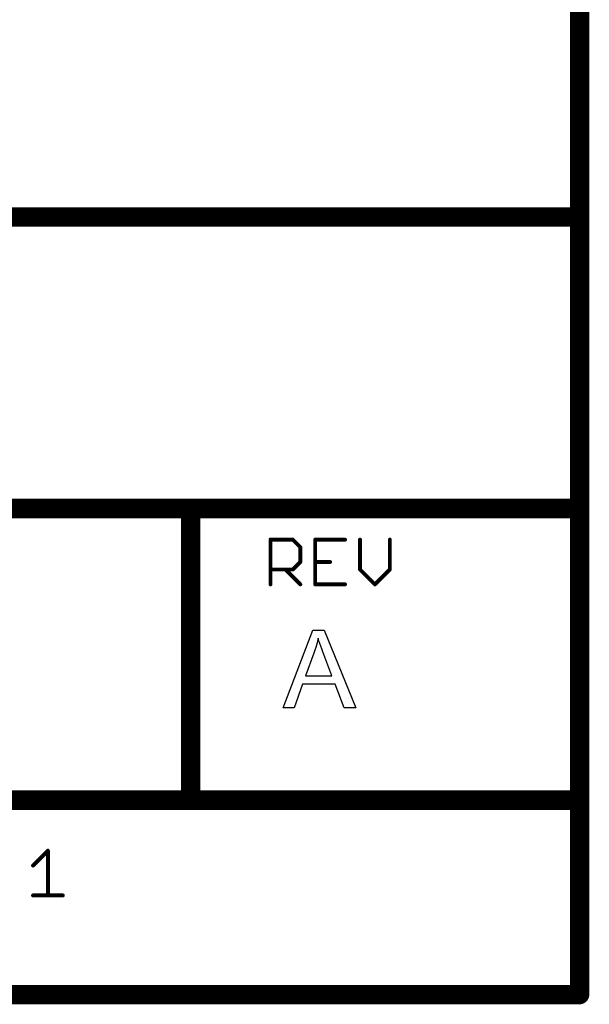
# Model space of a CAD drawing. Extents: x -1.5 to 9, y -3 to 5.
# Tile 266 of 368: x 8.4 to 9, y -3 to -2. Entities that reach past the tile are written whole.
import ezdxf

# ---------------------------------------------------------------- set-up
doc = ezdxf.new("R2010")
doc.units = 0
doc.layers.get('0').update_dxf_attribs({"linetype": 'CONTINUOUS'})
doc.layers.add('qfn16-30-34-a_mechanical_19', color=1, linetype='CONTINUOUS')

# ---------------------------------------------------------------- blocks, each defined once
blk = doc.blocks.new('D10')
at = {"const_width": 0.01}
blk.add_lwpolyline([(-0.005, 0, 1), (0.005, 0, 1)], format="xyb", close=True, dxfattribs=at)
blk = doc.blocks.new('D55')
at = {"const_width": 0.005}
blk.add_lwpolyline([(-0.0025, 0, 1), (0.0025, 0, 1)], format="xyb", close=True, dxfattribs=at)
blk = doc.blocks.new('D56')
at = {"const_width": 0.001}
blk.add_lwpolyline([(-0.0005, 0, 1), (0.0005, 0, 1)], format="xyb", close=True, dxfattribs=at)
blk = doc.blocks.new('D57')
at = {"const_width": 0.002}
blk.add_lwpolyline([(-0.001, 0, 1), (0.001, 0, 1)], format="xyb", close=True, dxfattribs=at)

msp = doc.modelspace()

# ---------------------------------------------------------------- linework, layer by layer
at = {"layer": 'qfn16-30-34-a_mechanical_19', "color": 1}
for points, const_width in [([(9, -2.2), (9, -0.173)], 0.02), ([(6.4, -2.2), (9, -2.2)], 0.02), ([(9, -2.5), (9, -2.2)], 0.02), ([(8.995, -2.2), (8.995, -2.2)], 0.01), ([(8.995, -2.2), (8.995, -2.2)], 0.01), ([(9.005, -2.2), (9.005, -2.2)], 0.01), ([(9.005, -2.2), (9.005, -2.2)], 0.01), ([(9, -2.205), (9, -2.205)], 0.01), ([(9, -2.205), (9, -2.205)], 0.01), ([(7.1, -2.5), (8.6, -2.5)], 0.02), ([(8.6, -2.5), (9, -2.5)], 0.02), ([(8.6, -2.8), (8.6, -2.5)], 0.02), ([(8.6, -2.495), (8.6, -2.495)], 0.01), ([(8.6, -2.495), (8.6, -2.495)], 0.01), ([(9, -2.8), (9, -2.5)], 0.02), ([(8.6, -2.505), (8.6, -2.505)], 0.01), ([(8.6, -2.505), (8.6, -2.505)], 0.01), ([(8.605, -2.5), (8.605, -2.5)], 0.01), ([(8.605, -2.5), (8.605, -2.5)], 0.01), ([(8.995, -2.5), (8.995, -2.5)], 0.01), ([(8.995, -2.5), (8.995, -2.5)], 0.01), ([(9, -2.505), (9, -2.505)], 0.01), ([(9, -2.505), (9, -2.505)], 0.01), ([(9.005, -2.5), (9.005, -2.5)], 0.01), ([(9.005, -2.5), (9.005, -2.5)], 0.01), ([(8.682, -2.578), (8.682, -2.531961)], 0.004), ([(8.682, -2.531961), (8.70502, -2.531961)], 0.004), ([(8.682, -2.530961), (8.682, -2.530961)], 0.002), ([(8.682, -2.530961), (8.682, -2.530961)], 0.002), ([(8.683, -2.531961), (8.683, -2.531961)], 0.002), ([(8.683, -2.531961), (8.683, -2.531961)], 0.002), ([(8.70502, -2.531961), (8.712693, -2.539634)], 0.004), ([(8.70502, -2.532961), (8.70502, -2.532961)], 0.002), ([(8.70502, -2.532961), (8.70502, -2.532961)], 0.002), ([(8.705727, -2.531254), (8.705727, -2.531254)], 0.002), ([(8.705727, -2.531254), (8.705727, -2.531254)], 0.002), ([(8.728039, -2.531961), (8.758732, -2.531961)], 0.004), ([(8.728039, -2.578), (8.728039, -2.531961)], 0.004), ([(8.728039, -2.530961), (8.728039, -2.530961)], 0.002), ([(8.728039, -2.530961), (8.728039, -2.530961)], 0.002), ([(8.729039, -2.531961), (8.729039, -2.531961)], 0.002), ([(8.729039, -2.531961), (8.729039, -2.531961)], 0.002), ([(8.758732, -2.532961), (8.758732, -2.532961)], 0.002), ([(8.758732, -2.532961), (8.758732, -2.532961)], 0.002), ([(8.774078, -2.562654), (8.774078, -2.531961)], 0.004), ([(8.775078, -2.531961), (8.775078, -2.531961)], 0.002), ([(8.775078, -2.531961), (8.775078, -2.531961)], 0.002), ([(8.804771, -2.562654), (8.804771, -2.531961)], 0.004), ([(8.805771, -2.531961), (8.805771, -2.531961)], 0.002), ([(8.805771, -2.531961), (8.805771, -2.531961)], 0.002), ([(8.712693, -2.55498), (8.712693, -2.539634)], 0.004), ([(8.711986, -2.540341), (8.711986, -2.540341)], 0.002), ([(8.711986, -2.540341), (8.711986, -2.540341)], 0.002), ([(8.713693, -2.539634), (8.713693, -2.539634)], 0.002), ([(8.713693, -2.539634), (8.713693, -2.539634)], 0.002), ([(8.682, -2.562654), (8.70502, -2.562654)], 0.004), ([(8.682, -2.561654), (8.682, -2.561654)], 0.002), ([(8.682, -2.561654), (8.682, -2.561654)], 0.002), ([(8.697346, -2.562654), (8.712693, -2.578)], 0.004), ([(8.698053, -2.561947), (8.698053, -2.561947)], 0.002), ([(8.698053, -2.561947), (8.698053, -2.561947)], 0.002), ([(8.70502, -2.562654), (8.712693, -2.55498)], 0.004), ([(8.704312, -2.561947), (8.704312, -2.561947)], 0.002), ([(8.704312, -2.561947), (8.704312, -2.561947)], 0.002), ([(8.711693, -2.55498), (8.711693, -2.55498)], 0.002), ([(8.711693, -2.55498), (8.711693, -2.55498)], 0.002), ([(8.7134, -2.555688), (8.7134, -2.555688)], 0.002), ([(8.7134, -2.555688), (8.7134, -2.555688)], 0.002), ([(8.728039, -2.55498), (8.743386, -2.55498)], 0.004), ([(8.728039, -2.55398), (8.728039, -2.55398)], 0.002), ([(8.728039, -2.55398), (8.728039, -2.55398)], 0.002), ([(8.743386, -2.55598), (8.743386, -2.55598)], 0.002), ([(8.743386, -2.55598), (8.743386, -2.55598)], 0.002), ([(8.774078, -2.562654), (8.789425, -2.578)], 0.004), ([(8.773078, -2.562654), (8.773078, -2.562654)], 0.002), ([(8.773078, -2.562654), (8.773078, -2.562654)], 0.002), ([(8.774786, -2.561947), (8.774786, -2.561947)], 0.002), ([(8.774786, -2.561947), (8.774786, -2.561947)], 0.002), ([(8.789425, -2.578), (8.804771, -2.562654)], 0.004), ([(8.803771, -2.562654), (8.803771, -2.562654)], 0.002), ([(8.803771, -2.562654), (8.803771, -2.562654)], 0.002), ([(8.805478, -2.563361), (8.805478, -2.563361)], 0.002), ([(8.805478, -2.563361), (8.805478, -2.563361)], 0.002), ([(8.70502, -2.563654), (8.70502, -2.563654)], 0.002), ([(8.70502, -2.563654), (8.70502, -2.563654)], 0.002), ([(8.681, -2.578), (8.681, -2.578)], 0.002), ([(8.681, -2.578), (8.681, -2.578)], 0.002), ([(8.711986, -2.578707), (8.711986, -2.578707)], 0.002), ([(8.711986, -2.578707), (8.711986, -2.578707)], 0.002), ([(8.728039, -2.578), (8.758732, -2.578)], 0.004), ([(8.727039, -2.578), (8.727039, -2.578)], 0.002), ([(8.727039, -2.578), (8.727039, -2.578)], 0.002), ([(8.728039, -2.577), (8.728039, -2.577)], 0.002), ([(8.728039, -2.577), (8.728039, -2.577)], 0.002), ([(8.758732, -2.579), (8.758732, -2.579)], 0.002), ([(8.758732, -2.579), (8.758732, -2.579)], 0.002), ([(8.788718, -2.577293), (8.788718, -2.577293)], 0.002), ([(8.788718, -2.577293), (8.788718, -2.577293)], 0.002), ([(8.788718, -2.578707), (8.788718, -2.578707)], 0.002), ([(8.788718, -2.578707), (8.788718, -2.578707)], 0.002), ([(7.8, -2.8), (8.6, -2.8)], 0.02), ([(8.6, -2.8), (9, -2.8)], 0.02), ([(8.595, -2.8), (8.595, -2.8)], 0.01), ([(8.595, -2.8), (8.595, -2.8)], 0.01), ([(8.6, -2.795), (8.6, -2.795)], 0.01), ([(8.6, -2.795), (8.6, -2.795)], 0.01), ([(9, -3), (9, -2.8)], 0.02), ([(8.995, -2.8), (8.995, -2.8)], 0.01), ([(8.995, -2.8), (8.995, -2.8)], 0.01), ([(9.005, -2.8), (9.005, -2.8)], 0.01), ([(9.005, -2.8), (9.005, -2.8)], 0.01), ([(8.6, -2.805), (8.6, -2.805)], 0.01), ([(8.6, -2.805), (8.6, -2.805)], 0.01), ([(9, -2.805), (9, -2.805)], 0.01), ([(9, -2.805), (9, -2.805)], 0.01), ([(8.437739, -2.867307), (8.453085, -2.851961)], 0.004), ([(8.453085, -2.898), (8.453085, -2.851961)], 0.004), ([(8.453792, -2.852668), (8.453792, -2.852668)], 0.002), ([(8.453792, -2.852668), (8.453792, -2.852668)], 0.002), ([(8.454085, -2.851961), (8.454085, -2.851961)], 0.002), ([(8.454085, -2.851961), (8.454085, -2.851961)], 0.002), ([(8.437032, -2.8666), (8.437032, -2.8666)], 0.002), ([(8.437032, -2.8666), (8.437032, -2.8666)], 0.002), ([(8.437739, -2.898), (8.468432, -2.898)], 0.004), ([(8.437739, -2.897), (8.437739, -2.897)], 0.002), ([(8.437739, -2.897), (8.437739, -2.897)], 0.002), ([(8.452085, -2.898), (8.452085, -2.898)], 0.002), ([(8.452085, -2.898), (8.452085, -2.898)], 0.002), ([(8.468432, -2.899), (8.468432, -2.899)], 0.002), ([(8.468432, -2.899), (8.468432, -2.899)], 0.002), ([(7.8, -3), (9, -3)], 0.02), ([(8.995, -3), (8.995, -3)], 0.01), ([(8.995, -3), (8.995, -3)], 0.01), ([(9, -3.005), (9, -3.005)], 0.01), ([(9, -3.005), (9, -3.005)], 0.01)]:
    msp.add_lwpolyline(points, dxfattribs=dict(at, const_width=const_width))
for points, const_width in [([(9.005, -2.2, 1), (8.995, -2.2)], 0.01), ([(8.995, -2.2, 1), (9.005, -2.2)], 0.01), ([(9, -2.205, 1), (9, -2.195)], 0.01), ([(8.6, -2.495, 1), (8.6, -2.505)], 0.01), ([(8.605, -2.5, 1), (8.595, -2.5)], 0.01), ([(8.6, -2.505, 1), (8.6, -2.495)], 0.01), ([(9.005, -2.5, 1), (8.995, -2.5)], 0.01), ([(9, -2.505, 1), (9, -2.495)], 0.01), ([(8.995, -2.5, 1), (9.005, -2.5)], 0.01), ([(8.683, -2.531961, 1), (8.681, -2.531961)], 0.002), ([(8.682, -2.530961, 1), (8.682, -2.532961)], 0.002), ([(8.705727, -2.531254, 1.000854), (8.704312, -2.532668)], 0.002), ([(8.70502, -2.532961, 1), (8.70502, -2.530961)], 0.002), ([(8.728039, -2.530961, 1), (8.728039, -2.532961)], 0.002), ([(8.729039, -2.531961, 1), (8.727039, -2.531961)], 0.002), ([(8.758732, -2.532961, 1), (8.758732, -2.530961)], 0.002), ([(8.775078, -2.531961, 1), (8.773078, -2.531961)], 0.002), ([(8.805771, -2.531961, 1), (8.803771, -2.531961)], 0.002), ([(8.713693, -2.539634, 1), (8.711693, -2.539634)], 0.002), ([(8.711986, -2.540341, 1), (8.7134, -2.538927)], 0.002), ([(8.682, -2.561654, 1), (8.682, -2.563654)], 0.002), ([(8.698053, -2.561947, 1), (8.696639, -2.563361)], 0.002), ([(8.704312, -2.561947, 0.999854), (8.705727, -2.563361)], 0.002), ([(8.70502, -2.563654, 1), (8.70502, -2.561654)], 0.002), ([(8.711693, -2.55498, 1), (8.713693, -2.55498)], 0.002), ([(8.7134, -2.555688, 1.000854), (8.711986, -2.554273)], 0.002), ([(8.728039, -2.55398, 1), (8.728039, -2.55598)], 0.002), ([(8.743386, -2.55598, 1), (8.743386, -2.55398)], 0.002), ([(8.774786, -2.561947, 1.000854), (8.773371, -2.563361)], 0.002), ([(8.773078, -2.562654, 1), (8.775078, -2.562654)], 0.002), ([(8.803771, -2.562654, 1), (8.805771, -2.562654)], 0.002), ([(8.805478, -2.563361, 1), (8.804064, -2.561947)], 0.002), ([(8.681, -2.578, 1), (8.683, -2.578)], 0.002), ([(8.711986, -2.578707, 1), (8.7134, -2.577293)], 0.002), ([(8.728039, -2.577, 1), (8.728039, -2.579)], 0.002), ([(8.727039, -2.578, 1), (8.729039, -2.578)], 0.002), ([(8.758732, -2.579, 1), (8.758732, -2.577)], 0.002), ([(8.788718, -2.577293, 1), (8.790132, -2.578707)], 0.002), ([(8.788718, -2.578707, 1), (8.790132, -2.577293)], 0.002), ([(8.6, -2.795, 1), (8.6, -2.805)], 0.01), ([(8.595, -2.8, 1), (8.605, -2.8)], 0.01), ([(8.6, -2.805, 1), (8.6, -2.795)], 0.01), ([(9.005, -2.8, 1), (8.995, -2.8)], 0.01), ([(8.995, -2.8, 1), (9.005, -2.8)], 0.01), ([(9, -2.805, 1), (9, -2.795)], 0.01), ([(8.454085, -2.851961, 1), (8.452085, -2.851961)], 0.002), ([(8.453792, -2.852668, 1), (8.452378, -2.851254)], 0.002), ([(8.437032, -2.8666, 1), (8.438446, -2.868014)], 0.002), ([(8.437739, -2.897, 1), (8.437739, -2.899)], 0.002), ([(8.468432, -2.899, 1), (8.468432, -2.897)], 0.002), ([(8.452085, -2.898, 1), (8.454085, -2.898)], 0.002), ([(8.995, -3, 1), (9.005, -3)], 0.01), ([(9, -3.005, 1), (9, -2.995)], 0.01)]:
    msp.add_lwpolyline(points, format="xyb", dxfattribs=dict(at, const_width=const_width))
for points in [[(8.769858, -2.705032), (8.757825, -2.705032), (8.748453, -2.680735), (8.7149, -2.680735), (8.706223, -2.705032), (8.695, -2.705032), (8.725545, -2.624968), (8.737115, -2.624968), (8.769858, -2.705032)], [(8.731098, -2.633298), (8.731098, -2.633414), (8.730983, -2.633645), (8.730983, -2.634108), (8.730751, -2.634571), (8.730636, -2.635381), (8.730404, -2.636191), (8.729941, -2.638158), (8.729363, -2.640472), (8.728553, -2.643017), (8.727743, -2.645794), (8.726702, -2.648686), (8.718024, -2.672058), (8.745098, -2.672058), (8.736768, -2.650075), (8.736768, -2.649959), (8.736652, -2.649612), (8.736421, -2.649033), (8.736189, -2.648339), (8.735842, -2.647529), (8.735495, -2.646488), (8.735148, -2.645331), (8.734685, -2.644174), (8.73376, -2.641513), (8.732834, -2.638736), (8.731908, -2.635959), (8.731098, -2.633298)]]:
    msp.add_lwpolyline(points, dxfattribs=at)

# ---------------------------------------------------------------- block references
at = {"layer": 'qfn16-30-34-a_mechanical_19'}
for name, p in [('D10', (9, -2.2)), ('D10', (9, -2.2)), ('D10', (9, -2.2)), ('D55', (8.995, -2.2)), ('D55', (8.995, -2.2)), ('D55', (8.995, -2.2)), ('D55', (8.995, -2.2)), ('D55', (9, -2.195)), ('D55', (9.005, -2.2)), ('D55', (9.005, -2.2)), ('D55', (9.005, -2.2)), ('D55', (9.005, -2.2)), ('D55', (9, -2.205)), ('D55', (9, -2.205)), ('D55', (9, -2.205)), ('D10', (8.6, -2.5)), ('D10', (8.6, -2.5)), ('D10', (8.6, -2.5)), ('D55', (8.6, -2.495)), ('D55', (8.6, -2.495)), ('D55', (8.6, -2.495)), ('D55', (8.6, -2.495)), ('D10', (9, -2.5)), ('D10', (9, -2.5)), ('D55', (9, -2.495)), ('D55', (8.595, -2.5)), ('D55', (8.6, -2.505)), ('D55', (8.6, -2.505)), ('D55', (8.6, -2.505)), ('D55', (8.6, -2.505)), ('D55', (8.605, -2.5)), ('D55', (8.605, -2.5)), ('D55', (8.605, -2.5)), ('D55', (8.995, -2.5)), ('D55', (8.995, -2.5)), ('D55', (8.995, -2.5)), ('D55', (8.995, -2.5)), ('D55', (9, -2.505)), ('D55', (9, -2.505)), ('D55', (9, -2.505)), ('D55', (9.005, -2.5)), ('D55', (9.005, -2.5)), ('D55', (9.005, -2.5)), ('D55', (9.005, -2.5)), ('D57', (8.682, -2.531961)), ('D56', (8.681, -2.531961)), ('D56', (8.682, -2.530961)), ('D56', (8.682, -2.530961)), ('D56', (8.682, -2.530961)), ('D56', (8.682, -2.532961)), ('D56', (8.683, -2.531961)), ('D56', (8.683, -2.531961)), ('D56', (8.683, -2.531961)), ('D57', (8.70502, -2.531961)), ('D57', (8.70502, -2.531961)), ('D56', (8.704312, -2.532668)), ('D56', (8.70502, -2.530961)), ('D56', (8.70502, -2.532961)), ('D56', (8.70502, -2.532961)), ('D56', (8.70502, -2.532961)), ('D56', (8.705727, -2.531254)), ('D56', (8.705727, -2.531254)), ('D56', (8.705727, -2.531254)), ('D57', (8.728039, -2.531961)), ('D57', (8.728039, -2.531961)), ('D56', (8.727039, -2.531961)), ('D56', (8.728039, -2.530961)), ('D56', (8.728039, -2.530961)), ('D56', (8.728039, -2.530961)), ('D56', (8.728039, -2.532961)), ('D56', (8.729039, -2.531961)), ('D56', (8.729039, -2.531961)), ('D56', (8.729039, -2.531961)), ('D57', (8.758732, -2.531961)), ('D56', (8.758732, -2.530961)), ('D56', (8.758732, -2.532961)), ('D56', (8.758732, -2.532961)), ('D56', (8.758732, -2.532961)), ('D57', (8.774078, -2.531961)), ('D56', (8.773078, -2.531961)), ('D56', (8.775078, -2.531961)), ('D56', (8.775078, -2.531961)), ('D56', (8.775078, -2.531961)), ('D57', (8.804771, -2.531961)), ('D56', (8.803771, -2.531961)), ('D56', (8.805771, -2.531961)), ('D56', (8.805771, -2.531961)), ('D56', (8.805771, -2.531961)), ('D57', (8.712693, -2.539634)), ('D57', (8.712693, -2.539634)), ('D56', (8.711693, -2.539634)), ('D56', (8.711986, -2.540341)), ('D56', (8.711986, -2.540341)), ('D56', (8.711986, -2.540341)), ('D56', (8.7134, -2.538927)), ('D56', (8.713693, -2.539634)), ('D56', (8.713693, -2.539634)), ('D56', (8.713693, -2.539634)), ('D57', (8.682, -2.562654)), ('D56', (8.682, -2.561654)), ('D56', (8.682, -2.561654)), ('D56', (8.682, -2.561654)), ('D57', (8.697346, -2.562654)), ('D56', (8.696639, -2.563361)), ('D56', (8.698053, -2.561947)), ('D56', (8.698053, -2.561947)), ('D56', (8.698053, -2.561947)), ('D57', (8.70502, -2.562654)), ('D57', (8.70502, -2.562654)), ('D56', (8.704312, -2.561947)), ('D56', (8.704312, -2.561947)), ('D56', (8.704312, -2.561947)), ('D56', (8.70502, -2.561654)), ('D56', (8.705727, -2.563361)), ('D57', (8.712693, -2.55498)), ('D57', (8.712693, -2.55498)), ('D56', (8.711693, -2.55498)), ('D56', (8.711693, -2.55498)), ('D56', (8.711693, -2.55498)), ('D56', (8.711986, -2.554273)), ('D56', (8.7134, -2.555688)), ('D56', (8.7134, -2.555688)), ('D56', (8.7134, -2.555688)), ('D56', (8.713693, -2.55498)), ('D57', (8.728039, -2.55498)), ('D56', (8.728039, -2.55398)), ('D56', (8.728039, -2.55398)), ('D56', (8.728039, -2.55398)), ('D56', (8.728039, -2.55598)), ('D57', (8.743386, -2.55498)), ('D56', (8.743386, -2.55398)), ('D56', (8.743386, -2.55598)), ('D56', (8.743386, -2.55598)), ('D56', (8.743386, -2.55598)), ('D57', (8.774078, -2.562654)), ('D57', (8.774078, -2.562654)), ('D56', (8.773078, -2.562654)), ('D56', (8.773078, -2.562654)), ('D56', (8.773078, -2.562654)), ('D56', (8.773371, -2.563361)), ('D56', (8.774786, -2.561947)), ('D56', (8.774786, -2.561947)), ('D56', (8.774786, -2.561947)), ('D56', (8.775078, -2.562654)), ('D57', (8.804771, -2.562654)), ('D57', (8.804771, -2.562654)), ('D56', (8.803771, -2.562654)), ('D56', (8.803771, -2.562654)), ('D56', (8.803771, -2.562654)), ('D56', (8.804064, -2.561947)), ('D56', (8.805478, -2.563361)), ('D56', (8.805478, -2.563361)), ('D56', (8.805478, -2.563361)), ('D56', (8.805771, -2.562654)), ('D56', (8.682, -2.563654)), ('D56', (8.70502, -2.563654)), ('D56', (8.70502, -2.563654)), ('D56', (8.70502, -2.563654)), ('D57', (8.682, -2.578)), ('D56', (8.681, -2.578)), ('D56', (8.681, -2.578)), ('D56', (8.681, -2.578)), ('D56', (8.683, -2.578)), ('D57', (8.712693, -2.578)), ('D56', (8.711986, -2.578707)), ('D56', (8.711986, -2.578707)), ('D56', (8.711986, -2.578707)), ('D56', (8.7134, -2.577293)), ('D57', (8.728039, -2.578)), ('D57', (8.728039, -2.578)), ('D56', (8.727039, -2.578)), ('D56', (8.727039, -2.578)), ('D56', (8.727039, -2.578)), ('D56', (8.728039, -2.577)), ('D56', (8.728039, -2.577)), ('D56', (8.728039, -2.577)), ('D56', (8.728039, -2.579)), ('D56', (8.729039, -2.578)), ('D57', (8.758732, -2.578)), ('D56', (8.758732, -2.577)), ('D56', (8.758732, -2.579)), ('D56', (8.758732, -2.579)), ('D56', (8.758732, -2.579)), ('D57', (8.789425, -2.578)), ('D56', (8.788718, -2.577293)), ('D56', (8.788718, -2.577293)), ('D56', (8.788718, -2.577293)), ('D56', (8.788718, -2.578707)), ('D56', (8.788718, -2.578707)), ('D56', (8.788718, -2.578707)), ('D56', (8.790132, -2.577293)), ('D56', (8.790132, -2.578707)), ('D10', (8.6, -2.8)), ('D10', (8.6, -2.8)), ('D10', (8.6, -2.8)), ('D55', (8.595, -2.8)), ('D55', (8.595, -2.8)), ('D55', (8.595, -2.8)), ('D55', (8.6, -2.795)), ('D55', (8.6, -2.795)), ('D55', (8.6, -2.795)), ('D55', (8.6, -2.795)), ('D55', (8.605, -2.8)), ('D10', (9, -2.8)), ('D10', (9, -2.8)), ('D10', (9, -2.8)), ('D55', (8.995, -2.8)), ('D55', (8.995, -2.8)), ('D55', (8.995, -2.8)), ('D55', (8.995, -2.8)), ('D55', (9, -2.795)), ('D55', (9.005, -2.8)), ('D55', (9.005, -2.8)), ('D55', (9.005, -2.8)), ('D55', (9.005, -2.8)), ('D55', (8.6, -2.805)), ('D55', (8.6, -2.805)), ('D55', (8.6, -2.805)), ('D55', (8.6, -2.805)), ('D55', (9, -2.805)), ('D55', (9, -2.805)), ('D55', (9, -2.805)), ('D57', (8.453085, -2.851961)), ('D57', (8.453085, -2.851961)), ('D56', (8.452085, -2.851961)), ('D56', (8.452378, -2.851254)), ('D56', (8.453792, -2.852668)), ('D56', (8.453792, -2.852668)), ('D56', (8.453792, -2.852668)), ('D56', (8.454085, -2.851961)), ('D56', (8.454085, -2.851961)), ('D56', (8.454085, -2.851961)), ('D57', (8.437739, -2.867307)), ('D56', (8.437032, -2.8666)), ('D56', (8.437032, -2.8666)), ('D56', (8.437032, -2.8666)), ('D56', (8.438446, -2.868014)), ('D57', (8.437739, -2.898)), ('D56', (8.437739, -2.897)), ('D56', (8.437739, -2.897)), ('D56', (8.437739, -2.897)), ('D57', (8.453085, -2.898)), ('D57', (8.468432, -2.898)), ('D56', (8.468432, -2.897)), ('D56', (8.437739, -2.899)), ('D56', (8.452085, -2.898)), ('D56', (8.452085, -2.898)), ('D56', (8.452085, -2.898)), ('D56', (8.454085, -2.898)), ('D56', (8.468432, -2.899)), ('D56', (8.468432, -2.899)), ('D56', (8.468432, -2.899)), ('D10', (9, -3)), ('D10', (9, -3)), ('D55', (8.995, -3)), ('D55', (8.995, -3)), ('D55', (8.995, -3)), ('D55', (9, -2.995)), ('D55', (9.005, -3)), ('D55', (9, -3.005)), ('D55', (9, -3.005)), ('D55', (9, -3.005))]:
    msp.add_blockref(name, p, dxfattribs=at)

doc.saveas('drawing.dxf')
